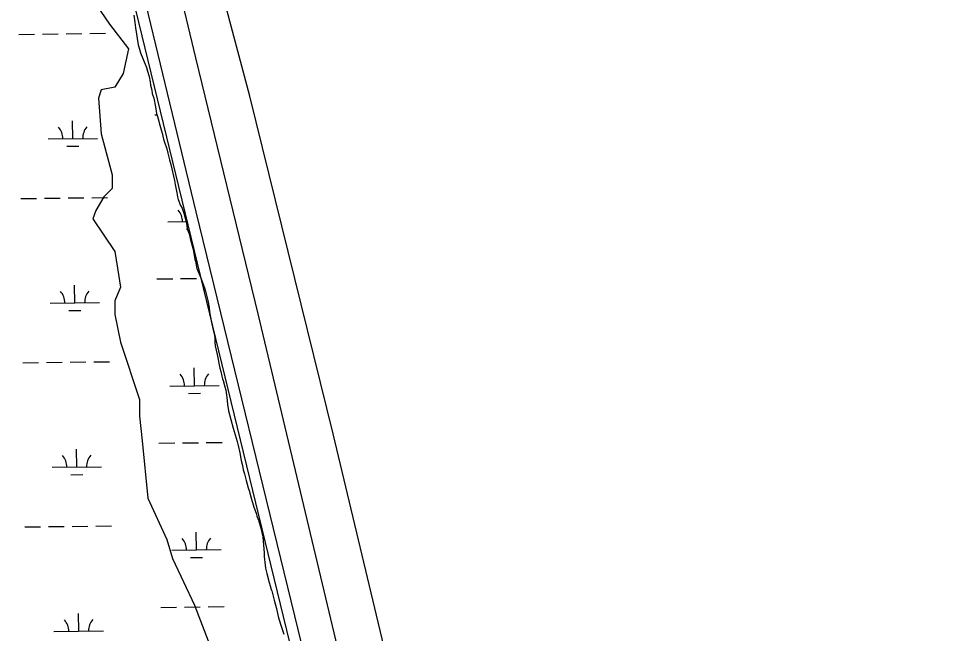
# Model space of a CAD drawing. Extents: x 3694830 to 3732949, y 415201 to 440970.
# Drawn here: x 3699179 to 3701086, y 427545 to 428790 of the extents above; entities that cross this region are included whole.
import ezdxf

# ---------------------------------------------------------------- set-up
doc = ezdxf.new("R2010")
doc.units = 0
for name, color, linetype in [('V-ROAD-CNTR', 7, 'Continuous'), ('V-TOPO-BNDY', 7, 'Continuous'), ('V-TOPO-SHOR', 7, 'Continuous'), ('V-WETL-SWMP', 7, 'Continuous')]:
    doc.layers.add(name, color=color, linetype=linetype)

msp = doc.modelspace()

# ---------------------------------------------------------------- linework, layer by layer
at = {"layer": 'V-ROAD-CNTR'}
msp.add_lwpolyline([(3699752.4, 427522.1), (3699537.9, 428398.8), (3699364.4, 429117.7), (3699357.7, 429158.3), (3699358.2, 429188.7), (3699362.3, 429220.3), (3699373.7, 429251.3), (3699386.5, 429271.3), (3699402.4, 429285.9), (3699438.2, 429309.4), (3699476, 429327.9), (3699672.7, 429404.9), (3700139.3, 429562.4), (3700629.5, 429727.6)], dxfattribs=at)
at = {"layer": 'V-TOPO-BNDY'}
msp.add_line((3701404.1, 420644.3), (3699327.4, 429171.8), dxfattribs=at)
at = {"layer": 'V-TOPO-SHOR'}
for points in [[(3701404.4, 429926.9), (3700827.2, 429725.9), (3700026.2, 429456.7), (3699611.1, 429304.3), (3699471.6, 429252.4), (3699461.9, 429252.4), (3699442.5, 429223.2), (3699426.2, 429194), (3699452.2, 429064.3), (3699536.5, 428710.8), (3699663, 428192), (3699844.6, 427429.9)], [(3699925.6, 427488.3), (3699815.4, 427948.8), (3699646.8, 428633), (3699562.4, 428950.8)], [(3699328.9, 428829.3), (3699362.3, 428779.3), (3699401.1, 428729.3), (3699390, 428679.3), (3699373.4, 428651.5), (3699345.6, 428646), (3699340, 428629.3), (3699345.6, 428557.1), (3699367.8, 428473.8), (3699367.8, 428446), (3699351.1, 428429.3), (3699334.5, 428401.6), (3699328.9, 428384.9), (3699351.1, 428351.6), (3699373.4, 428318.3), (3699378.9, 428284.9), (3699384.5, 428246.1), (3699373.4, 428218.3), (3699373.4, 428190.5), (3699384.5, 428135), (3699423.3, 428018.3), (3699423.3, 427985), (3699428.9, 427935), (3699440, 427818.4), (3699478.9, 427735), (3699490, 427696.2), (3699534.4, 427601.7), (3699562.2, 427529.5)]]:
    msp.add_lwpolyline(points, dxfattribs=at)
at = {"layer": 'V-WETL-SWMP'}
for p, q in [((3699411.5, 428797.4), (3699414, 428782.2)), ((3699414, 428782.2), (3699415.4, 428771.6)), ((3699415.4, 428771.6), (3699420.7, 428737.2)), ((3699178.8, 428758.4), (3699210.7, 428758.8)), ((3699226.7, 428758.9), (3699258.7, 428759.3)), ((3699274.7, 428759.5), (3699306.7, 428759.9)), ((3699322.7, 428760.1), (3699354.7, 428760.5)), ((3699420.7, 428737.2), (3699423.2, 428728.6)), ((3699423.2, 428728.6), (3699425.5, 428720.8)), ((3699425.5, 428720.8), (3699429.9, 428709.4)), ((3699429.9, 428709.4), (3699437.4, 428690.9)), ((3699437.4, 428690.9), (3699439.7, 428683.9)), ((3699439.7, 428683.9), (3699442.6, 428673.3)), ((3699442.6, 428673.3), (3699444.7, 428662.4)), ((3699444.7, 428662.4), (3699445.8, 428655.3)), ((3699445.8, 428655.3), (3699448, 428645.1)), ((3699448, 428645.1), (3699449, 428638.5)), ((3699449, 428638.5), (3699452, 428629.1)), ((3699452, 428629.1), (3699455.6, 428611.5)), ((3699455.6, 428611.5), (3699457.7, 428598.2)), ((3699454.6, 428595.5), (3699458.5, 428595.5)), ((3699457.7, 428598.2), (3699459.5, 428591.9)), ((3699459.5, 428591.9), (3699462.1, 428582.5)), ((3699288.1, 428547.1), (3699287.7, 428583.1)), ((3699462.1, 428582.5), (3699463.2, 428579)), ((3699463.2, 428579), (3699466.9, 428564.9)), ((3699466.9, 428564.9), (3699469.5, 428558.2)), ((3699469.5, 428558.2), (3699472, 428546.1)), ((3699238.1, 428546.5), (3699338.1, 428547.7)), ((3699276.3, 428531.5), (3699300.3, 428531.8)), ((3699472, 428546.1), (3699473.5, 428542.2)), ((3699473.5, 428542.2), (3699478.3, 428526.1)), ((3699478.3, 428526.1), (3699480.5, 428517.5)), ((3699480.5, 428517.5), (3699484.2, 428504.2)), ((3699484.2, 428504.2), (3699486.4, 428494.4)), ((3699486.4, 428494.4), (3699494.4, 428462.3)), ((3699494.4, 428462.3), (3699495.8, 428454.1)), ((3699495.8, 428454.1), (3699496.5, 428450.5)), ((3699496.5, 428450.5), (3699498.7, 428437.2)), ((3699498.7, 428437.2), (3699500.1, 428429)), ((3699182.7, 428425.7), (3699214.7, 428426.1)), ((3699230.7, 428426.3), (3699262.7, 428426.7)), ((3699278.7, 428426.9), (3699310.7, 428427.2)), ((3699326.7, 428427.4), (3699358.7, 428427.8)), ((3699500.1, 428429), (3699501.6, 428423.9)), ((3699501.6, 428423.9), (3699506.4, 428411.4)), ((3699506.4, 428411.4), (3699509.4, 428405.9)), ((3699509.4, 428405.9), (3699512.8, 428396.4)), ((3699512.8, 428396.4), (3699517.2, 428381.2)), ((3699517.2, 428381.2), (3699518.7, 428375.3)), ((3699480.6, 428378.5), (3699517.8, 428379)), ((3699518.7, 428375.3), (3699520.1, 428365.1)), ((3699518.8, 428363.6), (3699520.6, 428363.6)), ((3699520.1, 428365.1), (3699521.5, 428361.2)), ((3699521.5, 428361.2), (3699523.8, 428354.5)), ((3699523.8, 428354.5), (3699525.6, 428345.1)), ((3699525.6, 428345.1), (3699531.8, 428322.4)), ((3699531.8, 428322.4), (3699535.4, 428302.5)), ((3699535.4, 428302.5), (3699536.5, 428298.6)), ((3699536.5, 428298.6), (3699539, 428287.6)), ((3699539, 428287.6), (3699539.7, 428284.1)), ((3699539.7, 428284.1), (3699547.6, 428264.8)), ((3699547.6, 428264.8), (3699551.7, 428253.5)), ((3699292.1, 428214.4), (3699291.7, 428250.4)), ((3699458.6, 428262.8), (3699490.6, 428263.2)), ((3699506.6, 428263.4), (3699538.6, 428263.8)), ((3699551.7, 428253.5), (3699554.7, 428244.8)), ((3699554.7, 428244.8), (3699556.9, 428238.2)), ((3699556.9, 428238.2), (3699561.7, 428219)), ((3699242.1, 428213.8), (3699342.1, 428215)), ((3699561.7, 428219), (3699564.1, 428204.9)), ((3699280.3, 428198.8), (3699304.3, 428199.1)), ((3699564.1, 428204.9), (3699564.8, 428195.9)), ((3699564.8, 428195.9), (3699568.4, 428177.9)), ((3699568.4, 428177.9), (3699569.1, 428173.6)), ((3699569.1, 428173.6), (3699570.9, 428165.8)), ((3699570.9, 428165.8), (3699572, 428162.3)), ((3699572, 428162.3), (3699574.9, 428149.3)), ((3699574.9, 428149.3), (3699575.6, 428141.5)), ((3699575.6, 428141.5), (3699575.8, 428134.5)), ((3699575.8, 428134.5), (3699576.9, 428127.5)), ((3699576.9, 428127.5), (3699580.5, 428109.5)), ((3699186.7, 428093.1), (3699218.7, 428093.5)), ((3699234.7, 428093.6), (3699266.7, 428094)), ((3699282.7, 428094.2), (3699314.7, 428094.6)), ((3699330.7, 428094.8), (3699362.7, 428095.2)), ((3699580.5, 428109.5), (3699586.2, 428082.1)), ((3699534.6, 428046.5), (3699534.2, 428082.5)), ((3699586.2, 428082.1), (3699588.1, 428075.4)), ((3699588.1, 428075.4), (3699589.9, 428066)), ((3699589.9, 428066), (3699591.7, 428060.2)), ((3699591.7, 428060.2), (3699592.5, 428057)), ((3699592.5, 428057), (3699596.1, 428044.5)), ((3699484.6, 428045.9), (3699584.6, 428047.1)), ((3699596.1, 428044.5), (3699598, 428037.8)), ((3699598, 428037.8), (3699599.4, 428027.3)), ((3699522.8, 428030.9), (3699546.8, 428031.2)), ((3699599.4, 428027.3), (3699600.1, 428023.4)), ((3699600.1, 428023.4), (3699601.8, 428008.5)), ((3699601.8, 428008.5), (3699603.9, 427995.6)), ((3699603.9, 427995.6), (3699612.7, 427960.4)), ((3699612.7, 427960.4), (3699621.2, 427933.7)), ((3699462.6, 427930.2), (3699494.6, 427930.6)), ((3699510.6, 427930.7), (3699542.6, 427931.1)), ((3699558.5, 427931.3), (3699590.5, 427931.7)), ((3699621.2, 427933.7), (3699623, 427925.5)), ((3699623, 427925.5), (3699626.6, 427910.2)), ((3699296.1, 427881.8), (3699295.6, 427917.8)), ((3699626.6, 427910.2), (3699629.5, 427895)), ((3699629.5, 427895), (3699631.7, 427885.2)), ((3699631.7, 427885.2), (3699633.5, 427876.2)), ((3699246.1, 427881.2), (3699346.1, 427882.4)), ((3699284.2, 427866.2), (3699308.2, 427866.5)), ((3699633.5, 427876.2), (3699635.7, 427868)), ((3699635.7, 427868), (3699637.1, 427862.9)), ((3699637.1, 427862.9), (3699639.3, 427854.2)), ((3699639.3, 427854.2), (3699643.4, 427839.4)), ((3699643.4, 427839.4), (3699646, 427832.3)), ((3699646, 427832.3), (3699646.7, 427828.8)), ((3699646.7, 427828.8), (3699648.5, 427821.7)), ((3699648.5, 427821.7), (3699654.8, 427800.6)), ((3699654.8, 427800.6), (3699657.4, 427793.9)), ((3699657.4, 427793.9), (3699660, 427786.4)), ((3699660, 427786.4), (3699661.1, 427782.1)), ((3699661.1, 427782.1), (3699664.1, 427774.3)), ((3699664.1, 427774.3), (3699664.8, 427771.2)), ((3699664.8, 427771.2), (3699668.6, 427760.6)), ((3699190.7, 427760.4), (3699222.7, 427760.8)), ((3699238.7, 427761), (3699270.6, 427761.4)), ((3699286.6, 427761.6), (3699318.6, 427761.9)), ((3699334.6, 427762.1), (3699366.6, 427762.5)), ((3699538.6, 427713.8), (3699538.1, 427749.8)), ((3699668.6, 427760.6), (3699672.9, 427740.2)), ((3699672.9, 427740.2), (3699675.8, 427707.4)), ((3699488.6, 427713.2), (3699588.5, 427714.4)), ((3699526.7, 427698.3), (3699550.7, 427698.5)), ((3699675.8, 427707.4), (3699676.1, 427700.8)), ((3699676.1, 427700.8), (3699677.8, 427683.2)), ((3699677.8, 427683.2), (3699678.8, 427676.6)), ((3699678.8, 427676.6), (3699681.4, 427666)), ((3699681.4, 427666), (3699686.1, 427648)), ((3699686.1, 427648), (3699688, 427641.3)), ((3699688, 427641.3), (3699690.2, 427633.9)), ((3699690.2, 427633.9), (3699691.3, 427630.7)), ((3699691.3, 427630.7), (3699696.1, 427611.9)), ((3699466.5, 427597.5), (3699498.5, 427597.9)), ((3699514.5, 427598.1), (3699546.5, 427598.5)), ((3699562.5, 427598.7), (3699594.5, 427599.1)), ((3699696.1, 427611.9), (3699698.3, 427604.5)), ((3699698.3, 427604.5), (3699701.6, 427592.3)), ((3699300, 427549.1), (3699299.6, 427585.1)), ((3699701.6, 427592.3), (3699702.3, 427588.4)), ((3699702.3, 427588.4), (3699705.2, 427576.3)), ((3699705.2, 427576.3), (3699706.3, 427572.4)), ((3699706.3, 427572.4), (3699710.4, 427559.4)), ((3699710.4, 427559.4), (3699716, 427543)), ((3699250, 427548.5), (3699350, 427549.7))]:
    msp.add_line(p, q, dxfattribs=at)
for centre, start, end in [((3699232.9, 428546.9), 359.9115, 41.4552), ((3699343.4, 428548.2), 139.9115, 181.4552), ((3699475.4, 428378.9), 359.9115, 41.4552), ((3699236.8, 428214.2), 359.9115, 41.4552), ((3699347.3, 428215.5), 139.9115, 181.4552), ((3699479.3, 428046.3), 359.9115, 41.4552), ((3699589.8, 428047.6), 139.9115, 181.4552), ((3699240.8, 427881.6), 359.9115, 41.4552), ((3699351.3, 427882.9), 139.9115, 181.4552), ((3699483.3, 427713.6), 359.9115, 41.4552), ((3699593.8, 427715), 139.9115, 181.4552), ((3699244.8, 427548.9), 359.9115, 41.4552), ((3699355.3, 427550.2), 139.9115, 181.4552)]:
    msp.add_arc(centre, 35.2, start, end, dxfattribs=at)

doc.saveas('drawing.dxf')
